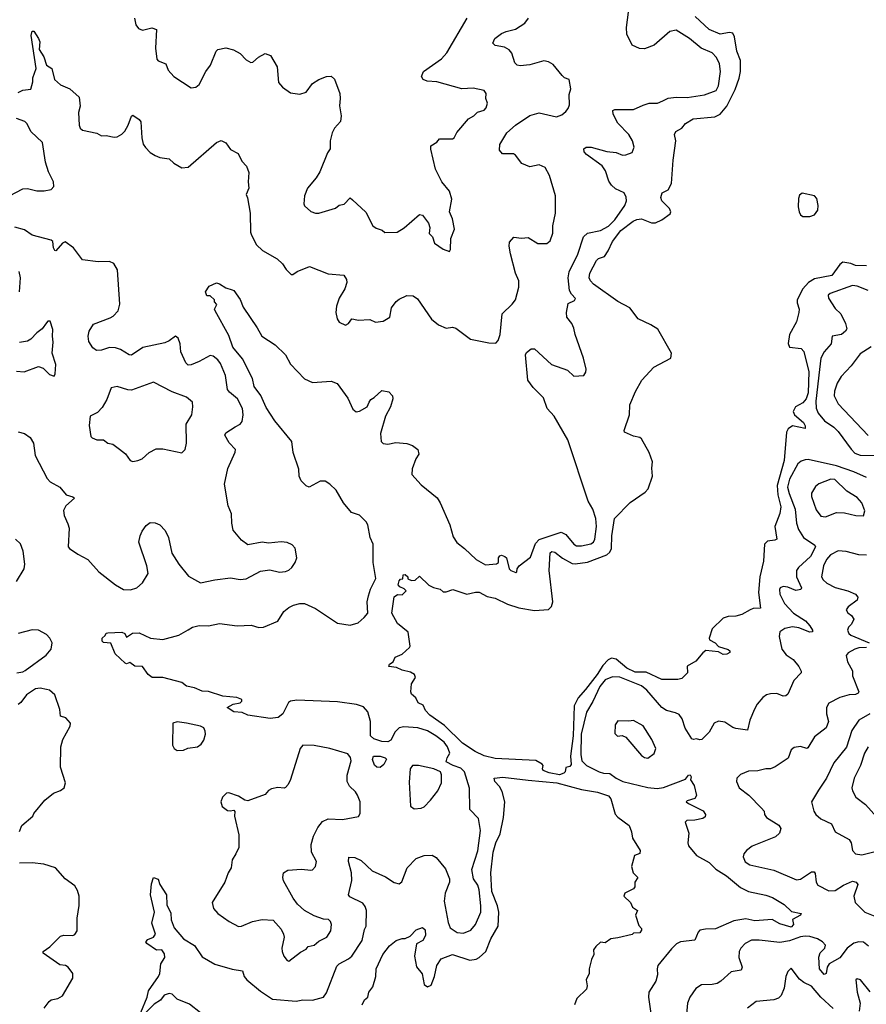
# Model space of a CAD drawing. Extents: x 2293139 to 2515392, y 824115 to 1006937.
# Tile 284 of 417: x 2354736 to 2360113, y 984039 to 990295. Entities that reach past the tile are written whole.
import ezdxf

# ---------------------------------------------------------------- set-up
doc = ezdxf.new("R2010")
doc.units = 0

msp = doc.modelspace()

# ---------------------------------------------------------------- linework, layer by layer
at = {"layer": '0CON10XD'}
for points in [[(2355572, 984805), (2355586.4, 984843.6), (2355615, 984833.8), (2355625, 984800), (2355668.8, 984735), (2355670.6, 984670.6), (2355695, 984616.7), (2355697.9, 984575), (2355716.5, 984525), (2355775, 984454.3), (2355845, 984412.5), (2355895, 984339.5), (2355975, 984292.9), (2356085, 984261.9), (2356151.2, 984251.2), (2356161.2, 984215), (2356178, 984195), (2356265, 984122.9), (2356342.1, 984072.1), (2356491.7, 984058.3), (2356535, 984066.7), (2356595, 984065.5), (2356665, 984084.5), (2356685, 984112), (2356750.1, 984279.9), (2356765, 984295.5), (2356825, 984326.7), (2356845.6, 984345), (2356911.8, 984445), (2356926.3, 984513.7), (2356936.9, 984535), (2356938.7, 984635), (2356931, 984661), (2356915, 984680.5), (2356832.2, 984722.2), (2356824.4, 984734.4), (2356844.6, 984825), (2356843.6, 984875), (2356823.1, 984945), (2356826.7, 984973.3), (2356865, 984972), (2356905, 984952.5), (2356975, 984887.5), (2357059.5, 984849.5), (2357115, 984812.5), (2357145, 984803.8), (2357162.7, 984817.3), (2357196.7, 984905), (2357254.3, 984965), (2357305, 984984.3), (2357355, 984985.7), (2357380.7, 984970.7), (2357439.8, 984899.8), (2357465.5, 984835.5), (2357465.6, 984815), (2357437.9, 984745), (2357431.2, 984695), (2357457.8, 984557.8), (2357470.6, 984525), (2357514, 984495), (2357555, 984491.5), (2357600.6, 984509.4), (2357631.1, 984545), (2357664.6, 984625), (2357664.7, 984665), (2357655, 984766.2), (2357645.4, 984795), (2357618.9, 984835), (2357608.5, 984895), (2357645, 985013.3), (2357663.4, 985143.4), (2357649.5, 985219.5), (2357595.8, 985275.8), (2357591.7, 985411.7), (2357561.3, 985515), (2357538.1, 985538.1), (2357489.4, 985555), (2357445, 985580), (2357450, 985605), (2357468.8, 985635), (2357453.6, 985673.6), (2357431, 985705), (2357378.5, 985745), (2357325, 985775.8), (2357265, 985794.6), (2357175, 985801.3), (2357145.2, 985794.8), (2357120.3, 985769.7), (2357093.1, 985716.9), (2357075, 985707.4), (2357035, 985708.1), (2356985.5, 985725), (2356964.2, 985745), (2356963.7, 985835), (2356946.4, 985896.4), (2356919.7, 985929.7), (2356875, 985943.6), (2356755, 985960), (2356495, 985970.8), (2356455.4, 985964.6), (2356443, 985957), (2356406.6, 985883.4), (2356378.1, 985861.9), (2356327.5, 985855), (2356185, 985876.5), (2356148, 985892), (2356095, 985897.5), (2356053.3, 985925), (2356092.5, 985945), (2356135, 985954.2), (2356146.7, 985965), (2356147.5, 985975), (2356115, 985987.7), (2356025, 985996.9), (2355935, 986025.9), (2355895, 986027.7), (2355845, 986049.5), (2355795, 986060.9), (2355765, 986083.3), (2355645, 986114.7), (2355577.8, 986115), (2355552.2, 986135), (2355515, 986184.3), (2355466.4, 986186.4), (2355435, 986210), (2355415, 986202.5), (2355406.4, 986206.4), (2355342, 986265), (2355313.8, 986333.8), (2355268.3, 986338.3), (2355260, 986345), (2355260, 986365), (2355278.3, 986381.7), (2355284, 986396), (2355295, 986400), (2355385, 986403.8), (2355402.5, 986395), (2355415, 986372.5), (2355453, 986397), (2355495, 986400), (2355566.1, 986366.1), (2355645, 986356.7), (2355745.8, 986384.2), (2355805, 986418.8), (2355832.5, 986435), (2355875, 986446), (2355935, 986444), (2356005, 986458.8), (2356115.9, 986444.1), (2356205, 986447.5), (2356255, 986432.9), (2356285, 986434.3), (2356375, 986474), (2356414, 986535), (2356445, 986560), (2356474.6, 986575.4), (2356515, 986585.6), (2356545.4, 986585.4), (2356615, 986554.4), (2356755, 986460), (2356835, 986448.2), (2356885, 986462.2), (2356924.3, 986495.7), (2356946, 986525), (2356943.5, 986595), (2356951.1, 986635), (2356964, 986676), (2356998.2, 986745), (2356980.9, 986845), (2356981.7, 986961.7), (2356961.9, 987005), (2356946.6, 987085), (2356936.3, 987105), (2356895, 987147.1), (2356842.8, 987162.8), (2356793.1, 987225), (2356746.5, 987305), (2356705, 987344), (2356675, 987363.3), (2356645, 987362.5), (2356575, 987323.8), (2356555, 987333.8), (2356522.5, 987365), (2356511.4, 987395), (2356508.3, 987438.3), (2356472.7, 987545), (2356463.8, 987615), (2356355.5, 987745.5), (2356301, 987831), (2356266.9, 987906.9), (2356224, 987964), (2356214.5, 988015), (2356150.7, 988140.7), (2356088.8, 988215), (2356065, 988287.5), (2355977.5, 988445), (2355974, 988456), (2355987.5, 988485), (2355972.5, 988502.5), (2355972.5, 988515), (2355945, 988540), (2355925, 988540), (2355916.7, 988565), (2355938.3, 988601.7), (2355985, 988622), (2356005, 988617.1), (2356045, 988591.4), (2356085, 988579.2), (2356095, 988573.3), (2356135, 988518), (2356155, 988468.8), (2356245, 988338), (2356274.3, 988285), (2356358.9, 988228.9), (2356422.9, 988165), (2356455, 988106.7), (2356545, 988012.2), (2356595, 987989.5), (2356715, 987998.8), (2356752.3, 987982.3), (2356819.7, 987889.7), (2356851.2, 987821.2), (2356873.6, 987803.6), (2356895, 987806.7), (2356942, 987835), (2356956.2, 987863.8), (2356965, 987882), (2356987.5, 987895), (2357035, 987938.8), (2357079.5, 987929.5), (2357103.3, 987905), (2357106.7, 987885), (2357091.4, 987835), (2357058.9, 987775), (2357027.5, 987665), (2357032.5, 987615), (2357045, 987602.5), (2357075, 987596.9), (2357125, 987607.5), (2357195, 987601.2), (2357229.7, 987589.7), (2357265, 987563.3), (2357271.4, 987535), (2357252, 987505), (2357228.3, 987441.7), (2357226.2, 987405), (2357285, 987338.6), (2357387.4, 987257.4), (2357406.9, 987225), (2357467.1, 987085), (2357489.8, 987009.8), (2357512.2, 986972.2), (2357562, 986935), (2357635, 986866), (2357695, 986832), (2357763.3, 986836.7), (2357777.5, 986845), (2357777.5, 986875), (2357785, 986887.5), (2357795, 986892.5), (2357817.5, 986885), (2357827.5, 986875), (2357844.3, 986805), (2357855, 986794.4), (2357887, 986783), (2357893.9, 986786.1), (2357895.6, 986805), (2357908.5, 986825), (2357979.7, 986880.3), (2358012.7, 986967.3), (2358035, 986991.8), (2358175, 987039.6), (2358205, 987023.3), (2358255, 986961.9), (2358272, 986952), (2358305, 986952.2), (2358364, 986965), (2358380, 986975), (2358388.2, 986995), (2358400, 987075), (2358396.2, 987126.2), (2358375.4, 987185.4), (2358347.5, 987235), (2358218, 987625), (2358130, 987775), (2358085.8, 987825), (2358061.9, 987891.9), (2357997, 987957), (2357964.3, 988005), (2357948.6, 988165), (2357955, 988181.2), (2357985, 988204), (2358005, 988204), (2358113.3, 988103.3), (2358215, 988067.3), (2358255, 988030.6), (2358320, 988035), (2358332, 988055), (2358332.9, 988075), (2358316.4, 988145), (2358263.3, 988295), (2358255.8, 988335), (2358242, 988365), (2358211.2, 988405), (2358208.8, 988435), (2358219.3, 988490.7), (2358258.8, 988511.2), (2358265.7, 988524.3), (2358241.1, 988551.1), (2358228.5, 988575), (2358219.6, 988655), (2358226.2, 988693.8), (2358281.2, 988805), (2358317.8, 988915), (2358342.4, 988937.6), (2358425, 988954.7), (2358475, 988983.3), (2358515, 989022.9), (2358579.5, 989115), (2358590, 989145), (2358588, 989168), (2358574.2, 989195), (2358520.6, 989220.6), (2358493.8, 989243.8), (2358478.8, 989268.8), (2358456, 989335), (2358435.6, 989365.6), (2358335, 989439.2), (2358320.8, 989455), (2358320, 989475), (2358334.5, 989485.5), (2358365, 989485.4), (2358465, 989457.5), (2358525, 989451.5), (2358565, 989434.4), (2358585, 989435.8), (2358625, 989452), (2358639.2, 989485), (2358627.5, 989525), (2358605, 989566), (2358535, 989638), (2358505.8, 989695), (2358502.5, 989717.5), (2358515, 989723.8), (2358635, 989724.2), (2358695, 989752.5), (2358735, 989763.6), (2358787.5, 989765), (2358820.2, 989779.8), (2358855, 989796.5), (2358905, 989803.1), (2358975, 989799.6), (2359085, 989817.5), (2359159.4, 989845), (2359173.9, 989875), (2359186.7, 989965), (2359180.8, 990015), (2359162.2, 990055), (2359135, 990084.4), (2359064.2, 990115), (2358989.2, 990175), (2358905, 990228.1), (2358865, 990220), (2358766.2, 990133.8), (2358705, 990110), (2358671.7, 990111.7), (2358625, 990133.8), (2358592.4, 990202.4), (2358589.2, 990245), (2358603.7, 990343.7)], [(2354725, 989832.5), (2354755, 989846.7), (2354805.7, 989854.3), (2354819.3, 989900.7), (2354820, 989925), (2354840, 989985), (2354808.9, 990195), (2354815, 990222.5), (2354825, 990221.2), (2354855, 990175.6), (2354864.3, 990155), (2354859.4, 990105), (2354888, 990058), (2354905, 990006.7), (2354939.4, 989985), (2354955.9, 989915.9), (2354995, 989881.2), (2355055, 989856.2), (2355113, 989803), (2355118.9, 989745), (2355110, 989705), (2355112.7, 989625), (2355120.5, 989605), (2355135, 989592.5), (2355225, 989574.3), (2355255, 989557.5), (2355285, 989560), (2355335, 989548), (2355355, 989550.8), (2355383.4, 989566.6), (2355402.6, 989587.4), (2355425.5, 989624.5), (2355445, 989682.5), (2355455, 989687.5), (2355495, 989660), (2355505.9, 989645.9), (2355511.4, 989545), (2355520.8, 989505), (2355535, 989483.8), (2355565, 989452), (2355595, 989432), (2355625, 989420), (2355685, 989410), (2355715, 989382.5), (2355765, 989353.3), (2355805, 989358.8), (2355986, 989514), (2356015, 989527.5), (2356045, 989512.5), (2356075, 989470), (2356122.5, 989445), (2356145.9, 989395.9), (2356176.7, 989365), (2356191.2, 989325), (2356186.2, 989265), (2356190, 989225), (2356173.3, 989185), (2356183, 989163), (2356200, 989065), (2356202.2, 988945), (2356207.1, 988925), (2356240, 988865), (2356277.4, 988827.4), (2356370, 988775), (2356405, 988743.3), (2356427.7, 988707.7), (2356460, 988675), (2356470, 988675), (2356497.5, 988695), (2356577.1, 988727.1), (2356695, 988680), (2356795, 988670.8), (2356811.1, 988645), (2356812.5, 988625), (2356800.8, 988585), (2356764.6, 988525.4), (2356748.1, 988475), (2356744.2, 988435), (2356751.2, 988395), (2356765, 988373.3), (2356804.2, 988354.2), (2356824, 988365), (2356845, 988393.8), (2356858, 988392), (2356885, 988385.7), (2356959.5, 988389.5), (2356995, 988373.8), (2357045, 988380), (2357087.1, 988405), (2357097.5, 988465), (2357127.1, 988505), (2357145, 988519.4), (2357195, 988542), (2357235, 988541.2), (2357262.3, 988522.3), (2357351.7, 988391.7), (2357396.6, 988356.6), (2357445, 988334.3), (2357485, 988341.5), (2357505.6, 988335.6), (2357600, 988265), (2357715, 988241.2), (2357759.5, 988240.5), (2357775, 988256.7), (2357788.1, 988295), (2357799.4, 988425), (2357863.2, 988486.8), (2357884.2, 988515), (2357906, 988595), (2357907.1, 988635), (2357884.3, 988685), (2357852.3, 988807.7), (2357844.2, 988855), (2357847.7, 988882.3), (2357875, 988914), (2357922.2, 988907.8), (2357965, 988910), (2358026.1, 988873.9), (2358085, 988873.3), (2358105, 988890), (2358121.7, 988938.3), (2358122.2, 988985), (2358140, 989065), (2358138.1, 989175), (2358100.6, 989305), (2358072.5, 989355), (2358035, 989373.3), (2357975, 989360.8), (2357925, 989382), (2357884, 989434), (2357871.7, 989441.7), (2357802.5, 989442.5), (2357782.5, 989465), (2357785, 989502.5), (2357828.9, 989575), (2357885.8, 989624.2), (2357975, 989686.5), (2358035, 989703.1), (2358145, 989676.9), (2358179.3, 989690.7), (2358205, 989712), (2358219.3, 989730.7), (2358227.1, 989755), (2358225, 989820), (2358235.4, 989855), (2358226.7, 989915), (2358195.9, 989925.9), (2358181.2, 989941.2), (2358125, 990011.2), (2358095, 990027.5), (2358065, 990032.5), (2357975, 990008), (2357915, 990001.9), (2357895.7, 990005.7), (2357880.9, 990020.9), (2357862.6, 990082.6), (2357845, 990104.3), (2357815, 990120), (2357755, 990130.8), (2357740, 990145), (2357754.2, 990175), (2357795, 990206.7), (2357825, 990220.5), (2357885, 990235.5), (2357945, 990271.9), (2357968, 990305)], [(2355465.8, 990305), (2355473.1, 990263.1), (2355489.5, 990239.5), (2355515, 990229.2), (2355575, 990243.8), (2355605, 990232.5), (2355599.2, 990115), (2355606, 990045), (2355615, 990034.2), (2355663.6, 990013.6), (2355679.2, 989975), (2355715, 989934), (2355825, 989861.2), (2355855, 989866.2), (2355875, 989883.3), (2355917.8, 989965), (2355946.5, 990005), (2355983.1, 990095), (2355995, 990105.8), (2356044.1, 990115.9), (2356094.3, 990104.3), (2356135, 990080), (2356175, 990040), (2356203.1, 990023.1), (2356215.4, 990024.6), (2356252.2, 990057.8), (2356295, 990080), (2356327.7, 990067.7), (2356370, 989995), (2356379.2, 989895), (2356405, 989866.7), (2356455, 989831.2), (2356515, 989821.2), (2356555, 989833.8), (2356595, 989888.8), (2356635.8, 989914.2), (2356685, 989933.8), (2356715, 989936.2), (2356735, 989916.7), (2356768.1, 989825), (2356771.9, 989795), (2356767, 989747), (2356777.1, 989685), (2356772.7, 989647.3), (2356736.2, 989605), (2356721.2, 989575), (2356707.5, 989525), (2356708.6, 989475), (2356691.4, 989448.6), (2356642.6, 989327.4), (2356619.4, 989290.6), (2356563.8, 989225), (2356543.8, 989175), (2356540, 989125), (2356545, 989112.5), (2356585, 989076.7), (2356615, 989066.2), (2356635, 989066.2), (2356741.7, 989098.3), (2356765, 989116), (2356796.8, 989123.2), (2356835, 989163.8), (2356849.7, 989149.7), (2356935, 989071.2), (2356978.8, 988985), (2356999.7, 988969.7), (2357038.3, 988958.3), (2357055, 988942.5), (2357132.5, 988945), (2357176.8, 988973.2), (2357275, 989056.7), (2357295, 989052.5), (2357333, 989003), (2357340, 988975), (2357336.7, 988936.7), (2357357.5, 988915), (2357370, 988875), (2357425, 988837.5), (2357465, 988822.5), (2357472.5, 988835), (2357473.8, 988905), (2357496.7, 988963.3), (2357485, 989030), (2357466, 989075), (2357480, 989155), (2357465.8, 989205), (2357418, 989265), (2357377.5, 989345), (2357347, 989473), (2357347, 989493), (2357385, 989517.5), (2357402, 989538), (2357485, 989538), (2357495, 989543.8), (2357512.1, 989577.9), (2357586.7, 989665), (2357620, 989685), (2357643, 989707), (2357685, 989720), (2357699.2, 989735), (2357708, 989765), (2357696, 989795), (2357698.8, 989825), (2357685.6, 989845.6), (2357615, 989859.2), (2357545, 989855.7), (2357385, 989899.5), (2357323.4, 989903.4), (2357298.8, 989915), (2357288.8, 989935), (2357300, 989965), (2357414, 990046), (2357448.9, 990085), (2357578.6, 990305)], [(2359731.4, 987885), (2359709.9, 987860.1), (2359662.8, 987835), (2359648.7, 987805), (2359656.9, 987785), (2359715.3, 987735), (2359725.5, 987714.5), (2359725, 987697.5), (2359645, 987713.9), (2359616.2, 987695), (2359606.9, 987675), (2359591.8, 987495), (2359546.6, 987335), (2359551.5, 987275), (2359569.6, 987200.4), (2359563.1, 987156.9), (2359532.7, 987075), (2359545.8, 986995), (2359532.9, 986987.1), (2359485, 986981.9), (2359467.1, 986962.9), (2359459.5, 986855), (2359437, 986755), (2359428.6, 986655), (2359441.2, 986555), (2359395, 986553.8), (2359375, 986544.7), (2359322.9, 986515), (2359285, 986504.8), (2359235, 986502), (2359205, 986491.8), (2359134.6, 986425), (2359115.6, 986365), (2359117.5, 986355), (2359153.1, 986335), (2359175, 986311.4), (2359235, 986292.2), (2359245.5, 986285), (2359245.6, 986274.4), (2359226.4, 986263.6), (2359205, 986261.1), (2359175, 986278.8), (2359095, 986287.5), (2359075, 986272.5), (2359030.3, 986219.7), (2358975, 986186.7), (2358978, 986145), (2358941.4, 986108.6), (2358917, 986103), (2358815, 986102.7), (2358715, 986150), (2358645, 986148.5), (2358591.2, 986175), (2358525, 986231), (2358495, 986238.2), (2358473, 986227), (2358438.8, 986191.2), (2358403.6, 986135), (2358330.2, 986039.8), (2358282.9, 985985), (2358257.1, 985935), (2358251.1, 985745), (2358235.2, 985615), (2358238, 985562), (2358230.3, 985549.7), (2358205, 985543.3), (2358200, 985515), (2358193, 985507), (2358163.5, 985496.5), (2358098.5, 985508.5), (2358061.4, 985525), (2358055.6, 985535), (2358060.9, 985555), (2358055, 985564.3), (2358015, 985587.5), (2357755, 985600.5), (2357685, 985617.8), (2357629.2, 985645), (2357547.5, 985697.5), (2357435, 985811.2), (2357341.2, 985875), (2357312.5, 985905), (2357299.3, 985939.3), (2357267.5, 985955), (2357252.5, 985985), (2357225, 986010), (2357220, 986025), (2357223.3, 986075), (2357248.8, 986115), (2357243.9, 986133.9), (2357218.8, 986148.8), (2357165, 986161.2), (2357129.3, 986179.3), (2357080, 986185), (2357085, 986200), (2357107.5, 986215), (2357120, 986245), (2357165, 986263.3), (2357212.5, 986305), (2357216.7, 986315), (2357203.6, 986403.6), (2357135, 986457.8), (2357100.4, 986525), (2357115, 986627.5), (2357135, 986642.5), (2357165, 986640), (2357190, 986665), (2357178.3, 986678.3), (2357150.7, 986690.7), (2357140, 986705), (2357145, 986730), (2357155, 986740), (2357168.3, 986741.7), (2357171.7, 986768.3), (2357185, 986770), (2357200, 986755), (2357201.7, 986741.7), (2357225, 986732.5), (2357247, 986733), (2357275, 986760), (2357335, 986702.5), (2357365, 986687.5), (2357407, 986677), (2357425, 986660), (2357445, 986660), (2357486.7, 986673.3), (2357575, 986645.6), (2357631.8, 986658.2), (2357655, 986657.3), (2357705, 986628.9), (2357755, 986618.5), (2357835, 986581.5), (2357907, 986557), (2358005, 986540.4), (2358095, 986547.9), (2358114.2, 986565.8), (2358122.8, 986595), (2358099.5, 986795), (2358105, 986907.5), (2358115, 986915.3), (2358135, 986910.7), (2358183.5, 986873.5), (2358245, 986840.5), (2358265, 986836.6), (2358342, 986848), (2358465, 986894.1), (2358485, 986911.9), (2358494.4, 986935), (2358497.4, 987015), (2358514.7, 987125.3), (2358613.5, 987226.5), (2358707.8, 987292.2), (2358727.3, 987315), (2358755.1, 987395), (2358750.5, 987445), (2358755.2, 987485), (2358733.3, 987545), (2358685, 987632.2), (2358675, 987640.5), (2358635, 987648.1), (2358576.7, 987675), (2358574.2, 987685), (2358608.1, 987785), (2358611.5, 987848.5), (2358647.5, 987932.5), (2358686.9, 988005), (2358763.6, 988086.4), (2358871.2, 988145), (2358876.5, 988175), (2358788.1, 988328.1), (2358745, 988356.5), (2358664.2, 988394.2), (2358611.2, 988465), (2358535, 988504.5), (2358380, 988615), (2358360.6, 988635), (2358353.1, 988655), (2358356.9, 988685), (2358399.6, 988765), (2358412.9, 988777.1), (2358449.5, 988790.5), (2358472.8, 988827.2), (2358500.9, 988885), (2358554.6, 988955.4), (2358631.5, 989015), (2358655, 989025.8), (2358685, 989029.2), (2358748, 989005), (2358773.8, 989005), (2358815, 989023.4), (2358868.3, 989061.7), (2358871.1, 989075), (2358862.5, 989095), (2358814.2, 989145), (2358808.8, 989165), (2358817.5, 989195), (2358855, 989214.2), (2358876.2, 989253.8), (2358887.2, 989402.8), (2358904.2, 989524.2), (2358895.8, 989565), (2358902.9, 989585), (2358941.2, 989605), (2358965.8, 989635), (2359013.8, 989665), (2359151.7, 989678.3), (2359185, 989695.3), (2359227.7, 989745), (2359279.5, 989850.5), (2359305.7, 989924.3), (2359314.2, 989965.8), (2359313.4, 990036.6), (2359291.1, 990095), (2359277.1, 990185), (2359265, 990209.1), (2359245, 990214.6), (2359185, 990203.7), (2359115, 990233.5), (2359025.3, 990315)], [(2354670, 989175), (2354755, 989220), (2354785, 989222.5), (2354845, 989208), (2354891.7, 989208.3), (2354935, 989216.7), (2354953.3, 989235), (2354950, 989265), (2354919.2, 989329.2), (2354898.8, 989388.8), (2354880, 989515), (2354805.8, 989585), (2354783.7, 989633.7), (2354767.3, 989647.3), (2354715, 989667.1)], [(2359755, 989043.4), (2359785, 989055.6), (2359806.3, 989085), (2359808.1, 989115), (2359798.5, 989158.5), (2359785, 989175.4), (2359705, 989193.3), (2359690, 989180), (2359682.1, 989157.9), (2359680.2, 989105), (2359686, 989075), (2359695.7, 989055.7), (2359709.2, 989045), (2359755, 989043.4)], [(2354725, 987675.6), (2354765.6, 987665.6), (2354801.2, 987641.2), (2354824, 987605), (2354832.9, 987525), (2354909.3, 987379.3), (2354928.4, 987358.4), (2354991.4, 987325), (2355030, 987275), (2355074.1, 987264.1), (2355083.8, 987255), (2355028, 987205), (2355014.3, 987175.7), (2355017.5, 987145), (2355041.8, 987091.8), (2355050, 987065), (2355044.3, 986945), (2355051.2, 986935), (2355105, 986898), (2355168.8, 986865), (2355237.2, 986787.2), (2355344.2, 986705), (2355395, 986674.3), (2355438.8, 986671.2), (2355478.8, 986685), (2355515, 986715.8), (2355551.4, 986775), (2355544, 986825), (2355491.4, 986975), (2355500, 987015), (2355514, 987045), (2355538.8, 987081.2), (2355565, 987099.2), (2355595, 987098), (2355625, 987086.2), (2355658.8, 987048.8), (2355680, 987005), (2355701.4, 986905), (2355745.4, 986835.4), (2355808.3, 986758.3), (2355885, 986717.1), (2355975.7, 986735.7), (2356075, 986748.1), (2356135, 986738.6), (2356175, 986742.9), (2356265, 986790), (2356325, 986800), (2356385, 986783.8), (2356425, 986788), (2356445, 986796.2), (2356463.8, 986815), (2356486, 986845), (2356496.2, 986875), (2356486.1, 986936.1), (2356467.3, 986957.3), (2356435, 986973.3), (2356396.4, 986976.4), (2356315, 986969.2), (2356275, 986974.2), (2356185, 986959.2), (2356145, 986988.8), (2356092.2, 987052.2), (2356082.3, 987095), (2356080.5, 987155), (2356059.5, 987205), (2356035.7, 987344.3), (2356056.8, 987443.2), (2356103.9, 987546.1), (2356106.2, 987563.8), (2356066.2, 987606.2), (2356038.8, 987655), (2356045, 987668.8), (2356105, 987707.1), (2356136, 987725), (2356148.7, 987741.3), (2356154.4, 987785), (2356150, 987825), (2356118.2, 987885), (2356067.7, 987927.7), (2356055.5, 987945), (2356042.9, 988035), (2356010.5, 988110.5), (2355993.6, 988133.6), (2355965, 988157.5), (2355945, 988161.4), (2355875, 988122.2), (2355825, 988101.4), (2355805, 988100.8), (2355790.8, 988115), (2355760, 988185), (2355754, 988235), (2355741.7, 988271.7), (2355725, 988283.3), (2355685, 988254), (2355657.3, 988242.7), (2355517.2, 988212.8), (2355445, 988164.3), (2355430, 988165), (2355375, 988200), (2355345, 988209.4), (2355305, 988212.9), (2355255, 988196), (2355224, 988194), (2355200.7, 988210.7), (2355175, 988250), (2355170, 988285), (2355176.2, 988315), (2355205, 988361.2), (2355310.2, 988399.8), (2355329.5, 988410.5), (2355361.1, 988445), (2355371.8, 988488.2), (2355356.4, 988705), (2355334, 988745), (2355305, 988758.1), (2355235, 988755.8), (2355135, 988770), (2355077.8, 988845), (2355025, 988882.7), (2355006.5, 988875), (2354965, 988826.9), (2354959.1, 988829.1), (2354950.9, 988845), (2354946.2, 988885), (2354935, 988894.4), (2354815.6, 988925.6), (2354765, 988959.4), (2354705, 988975.8)], [(2354733.8, 988565), (2354740, 988655), (2354731.2, 988695)], [(2360115, 988730), (2360045, 988733.8), (2360015, 988746.6), (2359965, 988754.1), (2359945, 988739.6), (2359895, 988668.6), (2359785, 988649.2), (2359745.2, 988624.8), (2359711.1, 988585), (2359674.8, 988515), (2359674.8, 988495), (2359687.2, 988455), (2359685.7, 988434.3), (2359670.2, 988375), (2359626.3, 988295), (2359616.8, 988236.8), (2359625, 988214.5), (2359698.8, 988205), (2359716.1, 988186.1), (2359747.6, 988057.6), (2359743.3, 987925), (2359731.4, 987885)], [(2360124.7, 988574.7), (2360055, 988600.9), (2360024.6, 988605.4), (2359883.3, 988555), (2359871.2, 988545), (2359874, 988525), (2359915, 988460.8), (2359950.6, 988425), (2359981.5, 988365), (2359988.8, 988331.2), (2359981.2, 988315), (2359955, 988293.8), (2359897.5, 988285), (2359890, 988235), (2359846.4, 988185), (2359824.7, 988145.3), (2359817, 988073), (2359791.7, 987871.8), (2359795, 987826.7), (2359806.9, 987795), (2359846.9, 987746.9), (2359907.1, 987705), (2359935, 987677.9), (2360016.2, 987565), (2360040.5, 987540.5), (2360075, 987528.8), (2360180, 987525)], [(2354715, 988062), (2354763, 988057), (2354855, 988091.2), (2354885, 988081.2), (2354925, 988041.2), (2354955, 988030), (2354961.2, 988045), (2354964.2, 988104.2), (2354942.1, 988175), (2354948.9, 988245), (2354942.9, 988285), (2354945.4, 988325.4), (2354929.3, 988379.3), (2354915, 988378.8), (2354905, 988368.8), (2354879.1, 988330.9), (2354844.2, 988305), (2354805.4, 988264.6), (2354785, 988253.1), (2354735, 988244.4)], [(2360145, 988215.5), (2360075, 988171.5), (2360017.5, 988095), (2359952.9, 988027.1), (2359928.5, 987985), (2359911.2, 987935), (2359909.6, 987905), (2359933.6, 987855), (2360125, 987653.8)], [(2355455, 987488.6), (2355485, 987494.2), (2355514.4, 987505.6), (2355558.8, 987545), (2355602.1, 987567.9), (2355645, 987567.1), (2355765, 987542.5), (2355786.1, 987563.9), (2355795.8, 987605), (2355792.9, 987725), (2355829.2, 987785), (2355835.7, 987835), (2355832.5, 987865), (2355795.5, 987895.5), (2355705, 987930), (2355585, 987991.9), (2355445, 987941.8), (2355422.6, 987942.6), (2355355, 987964.2), (2355316.7, 987955), (2355288, 987882), (2355259.1, 987830.9), (2355230.5, 987799.5), (2355182.5, 987775), (2355176.4, 987716.4), (2355187, 987647), (2355195, 987637.5), (2355225, 987626.2), (2355267.5, 987625), (2355295, 987604.2), (2355326.9, 987596.9), (2355370, 987565), (2355406.7, 987536.7), (2355436.2, 987495), (2355455, 987488.6)], [(2360114.4, 987385.6), (2360035, 987422.6), (2359925, 987460), (2359745, 987500), (2359725, 987498.2), (2359700.5, 987489.5), (2359677.6, 987472.4), (2359625, 987374.4), (2359613.3, 987325), (2359623.3, 987285)], [(2359855, 987136.9), (2359925, 987163.1), (2359975, 987162.5), (2360046, 987144), (2360095, 987142.5), (2360103.8, 987175), (2360085.8, 987225), (2360055, 987259.4), (2359989.6, 987299.6), (2359914.3, 987374.3), (2359888, 987375), (2359812, 987345), (2359791.4, 987328.6), (2359765, 987286.2), (2359764.6, 987265), (2359795, 987181.2), (2359825, 987140.8), (2359855, 987136.9)], [(2359623.3, 987285), (2359661.4, 987185), (2359670.7, 987095), (2359681.8, 987055), (2359714, 987004), (2359785.8, 986955), (2359790.6, 986945), (2359759.4, 986885), (2359683.5, 986815), (2359670.8, 986795), (2359670.4, 986755), (2359702.5, 986685), (2359698, 986675), (2359665, 986667.7), (2359615, 986688.2), (2359585, 986692.9), (2359566.2, 986685), (2359561.4, 986675), (2359564.5, 986644.5), (2359594.5, 986585), (2359650.5, 986525), (2359726.5, 986475), (2359755, 986444.3), (2359771.5, 986415), (2359772, 986405), (2359755, 986402.2), (2359685, 986430.9), (2359643.9, 986436.1), (2359595, 986426.2), (2359564.3, 986405), (2359560.8, 986375), (2359577.8, 986295), (2359605, 986260), (2359648.6, 986228.6), (2359685.5, 986185.5), (2359700, 986155), (2359698.6, 986145), (2359653, 986097), (2359615, 986010), (2359601.2, 985998.8), (2359585, 985996), (2359545, 986012.9), (2359505, 986011.4), (2359480, 986005), (2359455, 985988), (2359419.2, 985945), (2359404, 985915), (2359374.2, 985845), (2359359.3, 985780.7), (2359285, 985790.8), (2359265, 985797.5), (2359215, 985831.9), (2359175, 985838.6), (2359146, 985825), (2359115, 985767.5), (2359067.9, 985722.1), (2359055, 985718.8), (2359035, 985725.7), (2359015, 985720.5), (2359004.7, 985724.7), (2358962.3, 985792.3), (2358942.8, 985852.8), (2358925, 985879.2), (2358901.5, 985891.5), (2358845, 985904.5), (2358815, 985924.4), (2358719.6, 986035), (2358685, 986061.8), (2358548.1, 986118.1), (2358500.5, 986119.5), (2358455, 986101.1), (2358421.4, 986058.6), (2358376.4, 985963.6), (2358335.5, 985895), (2358301.4, 985755), (2358299.6, 985625), (2358306.5, 985585), (2358335, 985556.8), (2358416.4, 985515), (2358445, 985506.9), (2358485, 985505.3), (2358524.1, 985475), (2358566.9, 985455), (2358725, 985415.2), (2358785, 985410.7), (2358824.7, 985415.3), (2358965, 985468.5), (2358983.2, 985495), (2358995, 985495.8), (2359000.3, 985485), (2358995.6, 985465), (2359019.5, 985429.5), (2359034.4, 985365), (2359023.6, 985346.4), (2358975, 985332.5), (2358970, 985325), (2358984.7, 985314.7), (2359077.1, 985267.1), (2359091.4, 985245), (2359089.4, 985230.6), (2359075, 985219.4), (2359025, 985208.5), (2358974.2, 985205.8), (2358963.3, 985195), (2358985.8, 985125.8), (2358980, 985065), (2358983.8, 985045), (2359034.5, 984984.5), (2359115, 984939.2), (2359157.5, 984897.5), (2359225, 984854.4), (2359315, 984780), (2359365, 984755.7), (2359475, 984732.3), (2359516.6, 984716.6), (2359591.8, 984671.8), (2359638.2, 984628.2), (2359700, 984615), (2359695.4, 984604.6), (2359645, 984577.5), (2359651.2, 984545), (2359635, 984529.2), (2359565, 984550.8), (2359515, 984577.9), (2359405, 984568.9), (2359348.8, 984581.2), (2359271.8, 984568.2), (2359155, 984518.6), (2359092.9, 984517.1), (2359055, 984508.8), (2359045, 984497.5), (2359024.3, 984445.7), (2358934, 984436), (2358908.1, 984421.9), (2358875, 984391.4), (2358790, 984285), (2358784.4, 984265), (2358787.5, 984225), (2358775.8, 984185), (2358732.9, 984115), (2358730, 984085), (2358745.8, 983965)], [(2354715, 986725.8), (2354763.7, 986806.3), (2354769.1, 986835), (2354757.8, 986917.8), (2354740.6, 986965), (2354709.2, 986995)], [(2360115, 986891.5), (2360065, 986894), (2359985, 986915.3), (2359935, 986919.3), (2359886.1, 986895), (2359861.3, 986865), (2359841.6, 986825), (2359829.6, 986755), (2359838.5, 986735), (2359862.2, 986715), (2359915, 986687.2), (2359995, 986666.9), (2360045, 986645.6), (2360059.2, 986625), (2360054.4, 986605.6), (2359998, 986565), (2359986, 986545), (2359995, 986526.7), (2360018.7, 986508.7), (2360034, 986485), (2360019.2, 986455), (2359999.2, 986435), (2359994.2, 986415), (2360002.5, 986395), (2360014, 986385), (2360131.4, 986335)], [(2354717.5, 986145), (2354755, 986150.6), (2354770.8, 986159.2), (2354903.4, 986256.6), (2354934.4, 986295), (2354940.8, 986335), (2354927.5, 986365), (2354905, 986389.2), (2354855.4, 986415.4), (2354815, 986418.5), (2354725.3, 986394.7)], [(2360115, 986305.3), (2360065, 986304), (2360039.4, 986295), (2359997.3, 986272.7), (2359985.6, 986255), (2359993.8, 986215), (2360025, 986156.7), (2360026.5, 986125), (2360065.6, 986025), (2360062.5, 986015), (2360045, 986006.5), (2360005, 986005.6), (2359945, 985987.3), (2359875, 985951.4), (2359860, 985925), (2359860, 985885), (2359874.2, 985835), (2359858.6, 985795), (2359785, 985738.9), (2359741.3, 985668.7), (2359735, 985664.4), (2359695, 985676.5), (2359655, 985671.4), (2359635.8, 985655), (2359616.4, 985603.6), (2359535, 985547.3), (2359505.6, 985535.6), (2359475, 985535.5), (2359425, 985521.4), (2359365, 985519.2), (2359315, 985498.8), (2359291.2, 985475), (2359288.8, 985455), (2359305, 985413.3), (2359367.6, 985367.6), (2359446.9, 985285), (2359464.2, 985265), (2359466, 985245), (2359479.2, 985225), (2359557, 985177), (2359570.6, 985155), (2359562.9, 985125), (2359537.2, 985102.8), (2359387.3, 985042.7), (2359353.3, 985015), (2359336.2, 984995), (2359332, 984975), (2359344.4, 984944.4), (2359372.5, 984925), (2359525, 984891.1), (2359669.3, 984829.3), (2359695, 984833.5), (2359765, 984881.1), (2359781.2, 984881.2), (2359788.8, 984868.8), (2359795.5, 984815), (2359805, 984795.8), (2359875, 984758.9), (2359915, 984761.8), (2359967.5, 984795), (2360025, 984820.3)], [(2354733.6, 985136.4), (2354750, 985175), (2354820, 985235), (2354825, 985250), (2354896.2, 985335), (2354949.5, 985380.5), (2354995, 985398), (2355018.8, 985415), (2355026, 985445), (2354995.6, 985545), (2354996.2, 985673.8), (2355009.8, 985720.2), (2355055.7, 985805), (2355058, 985825), (2355029.1, 985859.1), (2354995, 985869.2), (2354991.1, 985911.1), (2354958.6, 986005), (2354925, 986034.4), (2354905, 986038.5), (2354865, 986046.9), (2354835, 986043.3), (2354778.6, 986005), (2354742.7, 985957.3), (2354725, 985943.8)], [(2360135, 985883.8), (2360066.2, 985843.8), (2360022.4, 985777.6), (2359988.1, 985671.9), (2359906.1, 985573.9), (2359860, 985475), (2359810.5, 985399.5), (2359766, 985325), (2359780, 985265), (2359791.9, 985245), (2359825, 985217.7), (2359892.9, 985185), (2359914.6, 985134.6), (2360005.5, 985085), (2360016.4, 985065), (2360025.8, 985015), (2360045.5, 984995.5), (2360085, 984987.8), (2360177.9, 985012.1)], [(2355735, 985651.2), (2355775, 985654), (2355804.5, 985665.5), (2355865, 985673.8), (2355888.7, 985691.3), (2355905, 985716.7), (2355915.6, 985755), (2355914.4, 985775), (2355904.3, 985795), (2355884.2, 985805), (2355795, 985825.5), (2355735, 985832.8), (2355708.8, 985825), (2355706, 985685), (2355716.2, 985665), (2355735, 985651.2)], [(2358725, 985603.3), (2358765, 985632.5), (2358776, 985665), (2358751.2, 985721.2), (2358695, 985808.8), (2358635, 985842.5), (2358605, 985837.5), (2358535, 985840), (2358517.5, 985815), (2358515, 985760), (2358533, 985743), (2358563, 985747), (2358585, 985736.7), (2358685, 985620), (2358705, 985606.7), (2358725, 985603.3)], [(2356445, 984313.3), (2356519.5, 984370.5), (2356555, 984390), (2356567.5, 984405), (2356605.6, 984414.4), (2356635, 984440), (2356686, 984465), (2356712.9, 984505), (2356717.1, 984545), (2356709.4, 984565), (2356696.8, 984576.8), (2356665, 984578.9), (2356605, 984601.4), (2356545, 984633.8), (2356500, 984675), (2356472.2, 984712.2), (2356412.3, 984822.3), (2356406.2, 984845), (2356412, 984875), (2356439.3, 984890.7), (2356525, 984896.7), (2356585, 984891.2), (2356595, 984893.8), (2356615, 984913.8), (2356620, 984945), (2356590, 985005), (2356587.8, 985055), (2356602.3, 985107.7), (2356628.3, 985161.8), (2356659.5, 985200.5), (2356695, 985217.3), (2356786.4, 985213.6), (2356887.3, 985232.7), (2356898.3, 985251.7), (2356897.8, 985325), (2356882, 985368), (2356869.1, 985389.1), (2356830, 985425), (2356816.5, 985455), (2356816.7, 985495), (2356841.9, 985585), (2356837.2, 985607.2), (2356820.2, 985630.2), (2356705.3, 985664.7), (2356605, 985683.5), (2356534.2, 985685.8), (2356517.5, 985665), (2356455, 985466.2), (2356441.4, 985435), (2356425, 985416), (2356415, 985411.2), (2356375, 985416), (2356335, 985408), (2356315, 985396.7), (2356295, 985372), (2356185, 985332), (2356165, 985336), (2356125, 985361.4), (2356065, 985383.3), (2356049.3, 985380.7), (2356023.3, 985355), (2356014, 985325), (2356022.5, 985295), (2356055, 985270), (2356073, 985267), (2356095, 985272.5), (2356103, 985263), (2356100, 985235), (2356128.1, 985115), (2356126.9, 985035), (2356109.4, 984995), (2356085, 984956.7), (2356078.1, 984905), (2356060.5, 984875), (2356039.5, 984815), (2355957.8, 984685), (2355967.6, 984647.6), (2355995, 984615.8), (2356066.2, 984565), (2356125, 984534), (2356145, 984534.2), (2356214.5, 984565.5), (2356275, 984578), (2356345, 984574.2), (2356395.8, 984515.8), (2356412, 984485), (2356415.7, 984464.3), (2356400, 984395), (2356402.5, 984375), (2356413.9, 984343.9), (2356435, 984317.5), (2356445, 984313.3)], [(2360125.2, 985674.8), (2360102.9, 985635), (2360076.5, 985555), (2360035.3, 985475), (2360021.8, 985415), (2360024.7, 985394.7), (2360046.9, 985355), (2360108.5, 985308.5), (2360197.6, 985207.6)], [(2357025, 985544), (2357005, 985546.2), (2356989.1, 985559.1), (2356975.6, 985595), (2356984, 985615), (2357026, 985615), (2357057.5, 985605), (2357065, 985596), (2357047.9, 985562.1), (2357025, 985544)], [(2357240.7, 985280.7), (2357285, 985284), (2357305, 985294), (2357346, 985335), (2357391.4, 985395), (2357414.3, 985445), (2357415, 985497.5), (2357408.9, 985515), (2357365.6, 985535), (2357268.8, 985555), (2357230, 985555), (2357215.6, 985535), (2357209.1, 985450.9), (2357218.3, 985298.3), (2357240.7, 985280.7)], [(2356910, 984035), (2356925, 984067.5), (2356947.5, 984085), (2356953.8, 984115), (2356979.4, 984150.6), (2356998.6, 984215), (2356998.9, 984265), (2357041.4, 984355), (2357085, 984411.2), (2357126.4, 984443.6), (2357165, 984457.5), (2357185, 984457.5), (2357215, 984472.5), (2357255, 984511.2), (2357295, 984527.5), (2357311.7, 984511.7), (2357314, 984475), (2357295.7, 984445), (2357256.6, 984423.4), (2357243.5, 984345), (2357256.7, 984276.7), (2357292.7, 984232.7), (2357303.9, 984163.9), (2357325, 984150), (2357349.8, 984160.2), (2357371.1, 984215), (2357384.4, 984285), (2357413.4, 984326.6), (2357485, 984354.5), (2357595, 984319.4), (2357635, 984325.6), (2357654.6, 984335.4), (2357696.7, 984375), (2357728.2, 984455), (2357775.6, 984535), (2357780, 984625), (2357770.7, 984665), (2357735, 984756), (2357727.5, 984875), (2357742.5, 985005), (2357760.6, 985065), (2357787.3, 985122.7), (2357808.8, 985225), (2357816.8, 985325), (2357800.8, 985390.8), (2357783, 985423), (2357752.9, 985455), (2357748.8, 985475), (2357805, 985481.1), (2357965, 985463.5), (2358146.9, 985446.9), (2358305, 985403), (2358405.9, 985385.9), (2358475, 985364.1), (2358491.4, 985345), (2358517.8, 985247.8), (2358535, 985227.3), (2358606, 985175), (2358621.1, 985135), (2358627.8, 985095), (2358677.1, 985015), (2358673.8, 984996.2), (2358640, 984985), (2358622.5, 984915), (2358633, 984873), (2358662.5, 984845), (2358642.5, 984815), (2358642.5, 984785), (2358635, 984772.5), (2358580, 984745), (2358573.3, 984725), (2358616.1, 984686.1), (2358627.5, 984655), (2358660, 984635), (2358647.5, 984605), (2358668.3, 984538.3), (2358685, 984520), (2358685, 984510), (2358675, 984493.3), (2358635, 984490), (2358627, 984483), (2358535, 984460), (2358490, 984455), (2358455, 984428.8), (2358425, 984433.3), (2358394.2, 984405.8), (2358380, 984385), (2358382.5, 984355), (2358367, 984323), (2358353.8, 984265), (2358353.3, 984235), (2358333.8, 984195), (2358340, 984155), (2358335.8, 984135), (2358274, 984075), (2358259.2, 984035)], [(2354891.2, 984015), (2354923, 984057), (2354935, 984066.2), (2354977.5, 984075), (2355007.7, 984092.3), (2355073.3, 984205), (2355073.9, 984233.9), (2355043.3, 984275), (2355025.7, 984285.7), (2354990.3, 984290.3), (2354884.2, 984364.2), (2354883.6, 984373.6), (2354927.1, 984402.9), (2354995, 984472.5), (2355015, 984478.6), (2355073.3, 984476.7), (2355085, 984482.5), (2355100, 984505), (2355100, 984585), (2355114.2, 984665.8), (2355112.5, 984725), (2355102.1, 984762.1), (2355085, 984792), (2355025, 984836.2), (2354962, 984905), (2354888.1, 984928.1), (2354815, 984937.5), (2354735, 984934.5)], [(2360025, 984820.3), (2360048, 984815), (2360059.7, 984799.7), (2360033.9, 984725), (2360043.3, 984685), (2360105, 984623.1), (2360167.8, 984597.8)], [(2355505, 983987.5), (2355545.5, 984084.5), (2355554.4, 984125), (2355617.5, 984215), (2355625.8, 984235), (2355632, 984295), (2355657, 984337), (2355655, 984360), (2355637.5, 984385), (2355605, 984383.3), (2355542.5, 984425), (2355536.7, 984435), (2355550, 984450), (2355585, 984466), (2355597.5, 984485), (2355574.4, 984555), (2355591.4, 984625), (2355566.2, 984735), (2355572, 984805)], [(2360127.8, 984407.8), (2360095, 984433.6), (2360065, 984435.6), (2360035, 984426.1), (2359991.2, 984395), (2359945.1, 984334.9), (2359877.1, 984295), (2359865.6, 984275), (2359858.9, 984235), (2359845, 984228.1), (2359816.2, 984265), (2359812.7, 984337.3), (2359820.4, 984365), (2359850.5, 984395), (2359853.3, 984415), (2359835.3, 984435.3), (2359804.2, 984454.2), (2359755, 984470.2), (2359725, 984472.5), (2359695, 984468.2), (2359625, 984441.3), (2359565, 984430.9), (2359433.6, 984446.4), (2359384.5, 984445.5), (2359344.5, 984425.5), (2359316, 984395), (2359305.6, 984374.4), (2359303.5, 984335), (2359324.3, 984275), (2359318.8, 984255), (2359254.5, 984245.5), (2359189.2, 984185), (2359165, 984171.1), (2359135, 984164.4), (2359067, 984163), (2359030.7, 984139.3), (2358991.4, 984085), (2358977.1, 984045), (2358970.8, 983975)], [(2359902, 984012), (2359824.8, 984084.8), (2359765, 984154.4), (2359717.1, 984177.1), (2359688.9, 984198.9), (2359635, 984267.5), (2359615, 984247.5), (2359602, 984215), (2359591.7, 984141.7), (2359573.5, 984095), (2359555, 984077.3), (2359525, 984067.7), (2359414.6, 984055.4), (2359358.8, 984015)], [(2360136.8, 984116.8), (2360076.7, 984195), (2360055, 984200), (2360047.5, 984195), (2360055.8, 984115), (2360074.5, 984045), (2360067.5, 983995)], [(2355884, 983985), (2355815, 984040), (2355735, 984072.2), (2355703.2, 984103.2), (2355685, 984107.1), (2355654.2, 984095.8), (2355630, 984065), (2355590.6, 984039.4), (2355525, 983974)]]:
    msp.add_lwpolyline(points, dxfattribs=at)

doc.saveas('drawing.dxf')
